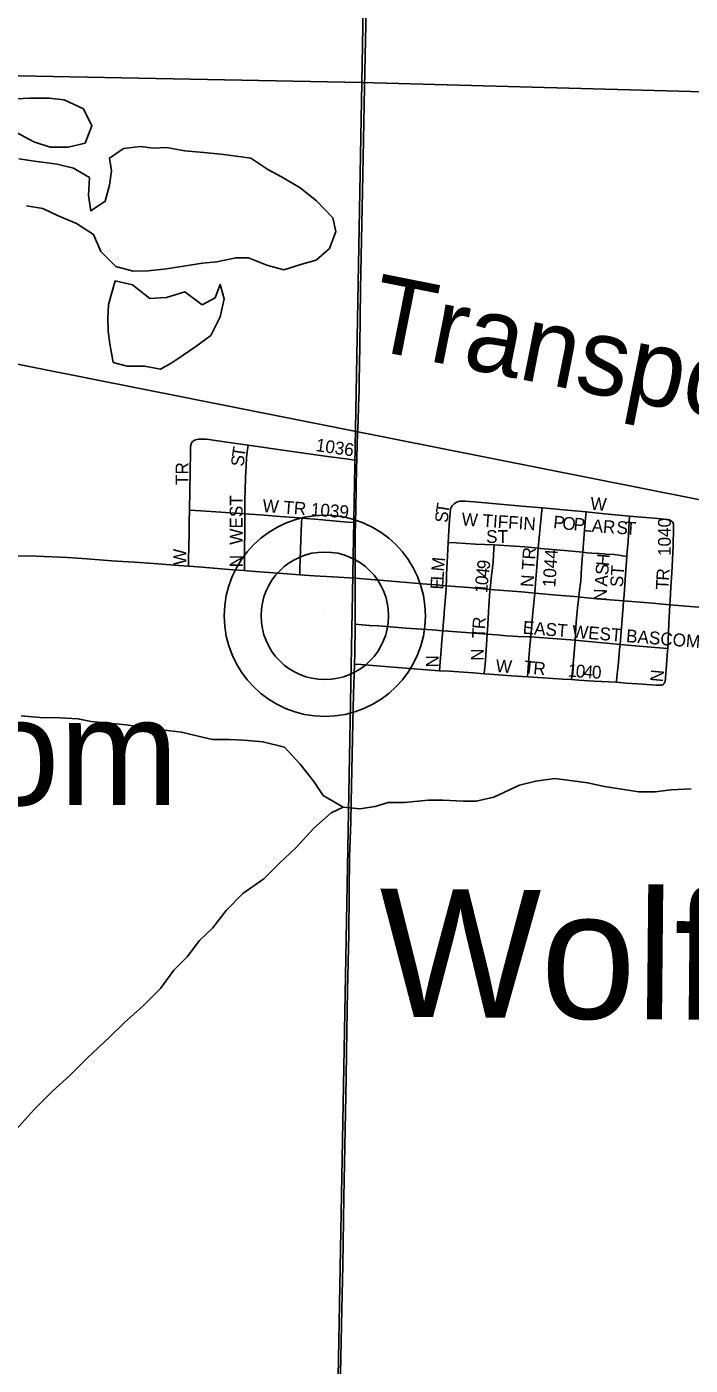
# Model space of a CAD drawing. Extents: x 0 to 34, y 0 to 22.
# Drawn here: x 2.8631 to 3.1085, y 18.9544 to 19.4492 of the extents above; entities that cross this region are included whole.
import ezdxf

# ---------------------------------------------------------------- set-up
doc = ezdxf.new("R2010")
doc.units = 0
for name, color, linetype in [('GM_X_County_Road', 7, 'Continuous'), ('GM_X_Minor_Lake', 7, 'Continuous'), ('GM_X_Minor_River', 7, 'Continuous'), ('GM_X_Minor_River_Text', 7, 'Continuous'), ('GM_X_Rail_Line', 7, 'Continuous'), ('GM_X_Rail_Line_Text', 7, 'Continuous'), ('GM_X_Section', 7, 'Continuous'), ('GM_X_State_Route', 7, 'Continuous'), ('GM_X_Township_Subdivision', 7, 'Continuous'), ('GM_X_Township_Subdivision_Text', 7, 'Continuous'), ('GM_X_Unincorporated', 7, 'Continuous'), ('GM_X_Unincorporated_Location', 7, 'Continuous'), ('GM_X_Unincorporated_Text', 7, 'Continuous')]:
    doc.layers.add(name, color=color, linetype=linetype)

msp = doc.modelspace()

# ---------------------------------------------------------------- linework, layer by layer
at = {"layer": 'GM_X_County_Road'}
for points in [[(2.98455, 19.22829), (2.98458, 19.24532)], [(2.9843, 19.21361), (2.98444, 19.21763), (2.98454, 19.22756), (2.98455, 19.22829)], [(2.98307, 19.16262), (2.98368, 19.19186), (2.98392, 19.20243), (2.9843, 19.21361)], [(2.97847, 18.92365), (2.97908, 18.94523), (2.97959, 18.97505), (2.97995, 18.99121), (2.98012, 18.99959), (2.98042, 19.01636), (2.98089, 19.04152), (2.98125, 19.06047), (2.98138, 19.0701), (2.98174, 19.09309), (2.98217, 19.11358), (2.98233, 19.12911), (2.98252, 19.14217), (2.98292, 19.15521), (2.98307, 19.16262)]]:
    msp.add_lwpolyline(points, dxfattribs=at)
at = {"layer": 'GM_X_Minor_Lake'}
for points in [[(2.8593, 19.41009), (2.86573, 19.40664), (2.87179, 19.40472), (2.87842, 19.40469), (2.88468, 19.40617), (2.88717, 19.41261), (2.88416, 19.41889), (2.87698, 19.42215), (2.87148, 19.42274), (2.86429, 19.42278), (2.85689, 19.42243)], [(2.94859, 19.39886), (2.94605, 19.40057), (2.94055, 19.40136), (2.93487, 19.40214), (2.92862, 19.40274), (2.92162, 19.40334), (2.9148, 19.40451), (2.91006, 19.40435), (2.90514, 19.40494), (2.89888, 19.40421), (2.89375, 19.40063), (2.89449, 19.39588), (2.89371, 19.39058), (2.89217, 19.3847), (2.88685, 19.38112), (2.88592, 19.38682), (2.88633, 19.39346), (2.88047, 19.3969), (2.87441, 19.39845), (2.86684, 19.39943), (2.86021, 19.40041)], [(2.86298, 19.38295), (2.86904, 19.38197), (2.87452, 19.37948), (2.88152, 19.37641), (2.88776, 19.37239), (2.89057, 19.36612), (2.89604, 19.36059), (2.90248, 19.35886), (2.90797, 19.35902), (2.9148, 19.35975), (2.92105, 19.36066), (2.92807, 19.36177), (2.93338, 19.36231), (2.9404, 19.3638), (2.94513, 19.36377), (2.95194, 19.36109), (2.95819, 19.35935), (2.96483, 19.3614), (2.97014, 19.3629), (2.97509, 19.36724), (2.97739, 19.37348), (2.97627, 19.37861), (2.97023, 19.3849), (2.96419, 19.38967), (2.95739, 19.39369), (2.95228, 19.39637), (2.94859, 19.39886)], [(2.89583, 19.35528), (2.89333, 19.34657), (2.89312, 19.34145), (2.89329, 19.33671), (2.89384, 19.33196), (2.89513, 19.32512), (2.90024, 19.32377), (2.90669, 19.32374), (2.91255, 19.32258), (2.91649, 19.32489)], [(2.91649, 19.32489), (2.91863, 19.32615), (2.92567, 19.33105), (2.93118, 19.33501), (2.93462, 19.34201), (2.93616, 19.34864), (2.93467, 19.35396), (2.93275, 19.34904), (2.92801, 19.3464), (2.92158, 19.35118), (2.91475, 19.34912), (2.90869, 19.34877), (2.90227, 19.35374), (2.89583, 19.35528)]]:
    msp.add_lwpolyline(points, dxfattribs=at)
at = {"layer": 'GM_X_Minor_River'}
for points in [[(2.86104, 19.1944), (2.86805, 19.1938), (2.87544, 19.19376), (2.88207, 19.19335), (2.88699, 19.19238), (2.89987, 19.19118), (2.90725, 19.19), (2.91407, 19.18921), (2.92032, 19.18842), (2.92695, 19.18687), (2.93187, 19.18571), (2.93793, 19.18568), (2.94343, 19.18547), (2.95043, 19.18487), (2.95838, 19.18293), (2.96423, 19.17664), (2.96932, 19.17017), (2.97271, 19.16503), (2.98008, 19.16063), (2.98633, 19.16003), (2.99202, 19.16096)], [(2.99202, 19.16096), (2.99676, 19.16245), (3.00282, 19.16242), (3.01154, 19.16333), (3.01704, 19.1633), (3.02462, 19.16289), (3.02935, 19.16287), (3.0358, 19.16435), (3.0453, 19.16886), (3.05136, 19.17035), (3.05838, 19.17126), (3.06501, 19.17047), (3.0705, 19.16969), (3.07675, 19.16833), (3.083, 19.16735), (3.08943, 19.16637), (3.0955, 19.16634), (3.10138, 19.16707), (3.10877, 19.16742)], [(2.98008, 19.16063), (2.97571, 19.15857), (2.96925, 19.15291), (2.96277, 19.14573), (2.95649, 19.13988), (2.95079, 19.13422), (2.94299, 19.12875), (2.9369, 19.12252), (2.93176, 19.11591), (2.927, 19.11138), (2.92243, 19.10533), (2.91748, 19.10042), (2.91253, 19.09361), (2.90625, 19.08738), (2.89921, 19.08097), (2.89369, 19.07568), (2.8857, 19.06813), (2.87904, 19.06153), (2.87277, 19.05586), (2.86591, 19.04888), (2.85925, 19.04151)]]:
    msp.add_lwpolyline(points, dxfattribs=at)
at = {"layer": 'GM_X_Rail_Line'}
msp.add_lwpolyline([(2.6, 19.37601), (2.66227, 19.36364), (3.09112, 19.27847), (3.48984, 19.19924), (3.90426, 19.11632), (4.22655, 19.05166), (4.7691, 18.94555), (5.14758, 18.87009), (5.40664, 18.81773), (5.47207, 18.80597), (5.50091, 18.80172), (5.55499, 18.7934), (5.62633, 18.78234), (5.64273, 18.77969)], dxfattribs=at)
at = {"layer": 'GM_X_Section'}
for points in [[(2.6, 19.43607), (2.98702, 19.42864), (2.99609, 19.93047), (2.6, 19.93778)], [(2.6, 18.92566), (2.97779, 18.923), (2.98702, 19.42864), (2.6, 19.43607)]]:
    msp.add_lwpolyline(points, dxfattribs=at)
for points in [[(2.99609, 19.93047), (3.4937, 19.91709), (3.4871, 19.41486), (2.98702, 19.42864)], [(3.4871, 19.41486), (3.47768, 18.91133), (2.97779, 18.923), (2.98702, 19.42864)]]:
    msp.add_lwpolyline(points, close=True, dxfattribs=at)
at = {"layer": 'GM_X_State_Route'}
for points in [[(2.98557, 19.30134), (2.98564, 19.30312), (2.98583, 19.30933), (2.986, 19.3146), (2.98609, 19.31802), (2.98632, 19.33107), (2.98658, 19.35221), (2.98746, 19.39447), (2.98806, 19.4268), (2.98838, 19.44419), (2.98965, 19.49889)], [(2.98458, 19.24532), (2.98455, 19.25219), (2.98454, 19.25623), (2.98453, 19.2612), (2.98467, 19.26587), (2.98482, 19.27082), (2.98504, 19.28635), (2.98513, 19.28885), (2.98514, 19.28915), (2.98532, 19.29535), (2.98544, 19.29846), (2.98557, 19.30134)], [(2.68837, 19.26105), (2.69185, 19.26048), (2.7035, 19.25858), (2.71211, 19.2574), (2.72044, 19.25649), (2.72693, 19.25598), (2.7353, 19.25561), (2.75483, 19.25517), (2.76939, 19.25489), (2.78855, 19.25461), (2.79961, 19.25433), (2.83255, 19.25395), (2.83601, 19.25391), (2.84714, 19.25376), (2.86676, 19.25348), (2.87824, 19.25296), (2.88538, 19.25245), (2.89462, 19.25171), (2.90289, 19.25125), (2.90298, 19.25124)], [(2.90298, 19.25124), (2.90998, 19.25074), (2.91934, 19.25008), (2.92294, 19.2498)], [(2.92294, 19.2498), (2.928, 19.24941), (2.93218, 19.24906), (2.9351, 19.24881), (2.9393, 19.24848), (2.94368, 19.24815), (2.9446, 19.24807), (2.94929, 19.24771), (2.95784, 19.24709), (2.96405, 19.24663), (2.96944, 19.24623), (2.97618, 19.24578), (2.98458, 19.24532), (3.00094, 19.24394), (3.00949, 19.2432), (3.01467, 19.24283), (3.01824, 19.24254), (3.0266, 19.24185), (3.03449, 19.24121), (3.04609, 19.24027), (3.05095, 19.23984), (3.05912, 19.23911), (3.06726, 19.2384), (3.06805, 19.23833), (3.07397, 19.23775), (3.08384, 19.23695), (3.09457, 19.23607), (3.10091, 19.23553), (3.11752, 19.2341)]]:
    msp.add_lwpolyline(points, dxfattribs=at)
at = {"layer": 'GM_X_Township_Subdivision'}
for points in [[(2.9237, 19.29197), (2.92374, 19.29407), (2.92392, 19.29491), (2.92423, 19.29562), (2.92485, 19.29615), (2.92551, 19.29645), (2.92661, 19.29668), (2.92775, 19.29677), (2.92956, 19.29668), (2.93793, 19.2955), (2.94499, 19.29451)], [(2.94381, 19.26908), (2.94382, 19.27388), (2.94406, 19.28242), (2.94428, 19.28705), (2.94445, 19.28982), (2.94467, 19.29211), (2.94499, 19.29451)], [(2.94499, 19.29451), (2.95959, 19.29245), (2.9743, 19.29037), (2.98208, 19.28928), (2.98513, 19.28885)], [(2.92327, 19.27054), (2.9237, 19.29197)], [(3.01894, 19.25854), (3.01937, 19.26506), (3.0196, 19.26829), (3.01983, 19.27059), (3.02, 19.27127), (3.02022, 19.27176), (3.02046, 19.27213), (3.02078, 19.2725), (3.02118, 19.27288), (3.02165, 19.27319)], [(3.02165, 19.27319), (3.02219, 19.27348), (3.02277, 19.27372), (3.02337, 19.27381), (3.02381, 19.27386), (3.02435, 19.27386), (3.02528, 19.27379), (3.02857, 19.27352), (3.03939, 19.27255), (3.04621, 19.27194), (3.05376, 19.27132)], [(2.92294, 19.2498), (2.92296, 19.25234), (2.92301, 19.25675), (2.92313, 19.26212), (2.92323, 19.2664), (2.92327, 19.27054)], [(2.92327, 19.27054), (2.92745, 19.27021), (2.93305, 19.26983), (2.9385, 19.26945), (2.94381, 19.26908)], [(2.94368, 19.24815), (2.9437, 19.25226), (2.94371, 19.25758), (2.94374, 19.26131), (2.94377, 19.26526), (2.94381, 19.26908)], [(2.94381, 19.26908), (2.94939, 19.26872), (2.95689, 19.26815), (2.96387, 19.26762), (2.9649, 19.26752)], [(3.05221, 19.25644), (3.05222, 19.25649), (3.05257, 19.26022), (3.05295, 19.26417), (3.05351, 19.2693), (3.05376, 19.27132)], [(3.05376, 19.27132), (3.05503, 19.27122), (3.06441, 19.27037), (3.06996, 19.26982)], [(3.06873, 19.2549), (3.06901, 19.25827), (3.0694, 19.26309), (3.06976, 19.26737), (3.06996, 19.26982)], [(3.06996, 19.26982), (3.07675, 19.26915), (3.08599, 19.26832)], [(3.08504, 19.25339), (3.08508, 19.25381), (3.08553, 19.25902), (3.08593, 19.26608), (3.08599, 19.26832)], [(3.08599, 19.26832), (3.09047, 19.26792), (3.09519, 19.26752), (3.09889, 19.26722), (3.1001, 19.26709), (3.10069, 19.26696), (3.10123, 19.26672), (3.10172, 19.26635)], [(2.96405, 19.24663), (2.96411, 19.24939), (2.96418, 19.25217), (2.96445, 19.25961), (2.96476, 19.26581), (2.9649, 19.26752)], [(2.9649, 19.26752), (2.97116, 19.26698), (2.97765, 19.26645), (2.98174, 19.26611), (2.98467, 19.26587)], [(3.10091, 19.23553), (3.10101, 19.23719), (3.10132, 19.242), (3.10163, 19.2473), (3.10186, 19.25231), (3.1021, 19.25744), (3.10231, 19.26378), (3.1023, 19.2646), (3.10231, 19.26488), (3.10228, 19.26525), (3.10218, 19.26568), (3.10202, 19.26601), (3.10172, 19.26635)], [(3.01824, 19.24254), (3.01831, 19.24435), (3.01838, 19.24678), (3.01857, 19.2511), (3.01894, 19.25854)], [(3.01894, 19.25854), (3.02196, 19.25835), (3.02907, 19.25791), (3.03596, 19.25763)], [(3.03449, 19.24121), (3.0349, 19.24519), (3.03554, 19.25128), (3.03588, 19.25631), (3.03596, 19.25763)], [(3.03596, 19.25763), (3.03961, 19.25748), (3.04732, 19.25687), (3.05221, 19.25644)], [(3.05095, 19.23984), (3.05125, 19.24351), (3.05171, 19.24938), (3.05221, 19.25644)], [(3.05221, 19.25644), (3.05308, 19.25637), (3.06196, 19.25552), (3.06473, 19.25527), (3.06873, 19.2549)], [(3.06726, 19.2384), (3.06743, 19.23988), (3.06796, 19.24435), (3.06824, 19.24911), (3.06865, 19.254), (3.06873, 19.2549)], [(3.06873, 19.2549), (3.07021, 19.25477), (3.07206, 19.25463), (3.07483, 19.25443), (3.07636, 19.25432), (3.07728, 19.25424), (3.08035, 19.25404), (3.08216, 19.25386), (3.0833, 19.25366), (3.08358, 19.25362), (3.08504, 19.25339)], [(3.08384, 19.23695), (3.08399, 19.23924), (3.08457, 19.24668), (3.08504, 19.25339)], [(3.01696, 19.22591), (3.01723, 19.22939), (3.01742, 19.2318), (3.01747, 19.23269), (3.01761, 19.23438), (3.0177, 19.23528), (3.01811, 19.24008), (3.01819, 19.24129), (3.01824, 19.24254)], [(3.03337, 19.22462), (3.03357, 19.22818), (3.03405, 19.23495), (3.03442, 19.24049), (3.03449, 19.24121)], [(3.04948, 19.22363), (3.05012, 19.23124), (3.05085, 19.23859), (3.05095, 19.23984)], [(3.06587, 19.22238), (3.06631, 19.22903), (3.0668, 19.23443), (3.06726, 19.2384)], [(3.08252, 19.22087), (3.08299, 19.22562), (3.08371, 19.23491), (3.08384, 19.23695)], [(3.10014, 19.21939), (3.10051, 19.22853), (3.10091, 19.23553)], [(2.98455, 19.22829), (2.98721, 19.22809), (2.98991, 19.2279), (2.99322, 19.22767), (3.00333, 19.22692), (3.01301, 19.2262), (3.01696, 19.22591)], [(3.01576, 19.21115), (3.01601, 19.21437), (3.01635, 19.21863), (3.01668, 19.22231), (3.01696, 19.22591)], [(3.01696, 19.22591), (3.01879, 19.22577), (3.02548, 19.22525), (3.03337, 19.22462)], [(3.03223, 19.21002), (3.03241, 19.21144), (3.03263, 19.21329), (3.03294, 19.21696), (3.03317, 19.22073), (3.03337, 19.22462)], [(3.03337, 19.22462), (3.03695, 19.22434), (3.04051, 19.22406), (3.04295, 19.22389), (3.04478, 19.22381), (3.04879, 19.22365), (3.04948, 19.22363)], [(3.0483, 19.20888), (3.04871, 19.21404), (3.04922, 19.22039), (3.04948, 19.22363)], [(3.04948, 19.22363), (3.0543, 19.22326), (3.06587, 19.22238)], [(3.06455, 19.20784), (3.06496, 19.21106), (3.06524, 19.2138), (3.06563, 19.21924), (3.06587, 19.22238)], [(3.06587, 19.22238), (3.06944, 19.22206), (3.07747, 19.22133), (3.08252, 19.22087)], [(3.08115, 19.20684), (3.08137, 19.20895), (3.08178, 19.21293), (3.08234, 19.21913), (3.08252, 19.22087)], [(3.08252, 19.22087), (3.08963, 19.22023), (3.09553, 19.21976), (3.10014, 19.21939)], [(3.09873, 19.20625), (3.09888, 19.20647), (3.09899, 19.2067), (3.09908, 19.20689), (3.09915, 19.20711), (3.0992, 19.20733), (3.09925, 19.20758), (3.09928, 19.20787), (3.09931, 19.20813), (3.09933, 19.2084), (3.09935, 19.20865), (3.09958, 19.21156), (3.1001, 19.2183), (3.10014, 19.21939)], [(2.9843, 19.21361), (2.98665, 19.21344), (2.9941, 19.21285), (3.00951, 19.21164), (3.01576, 19.21115)], [(3.01576, 19.21115), (3.01948, 19.21091), (3.02457, 19.21058), (3.02825, 19.21033), (3.03223, 19.21002)], [(3.03223, 19.21002), (3.03441, 19.20985), (3.0424, 19.20925), (3.0483, 19.20888)], [(3.0483, 19.20888), (3.05403, 19.20853), (3.06125, 19.20807), (3.06455, 19.20784)], [(3.06455, 19.20784), (3.06722, 19.20765), (3.07279, 19.2073), (3.08115, 19.20684)], [(3.08115, 19.20684), (3.08471, 19.20659), (3.08909, 19.20628), (3.09585, 19.20577), (3.09631, 19.20575), (3.09673, 19.20573), (3.09709, 19.20573), (3.09748, 19.20575), (3.0978, 19.2058), (3.09809, 19.20587), (3.09841, 19.20601), (3.09858, 19.20612), (3.09873, 19.20625)]]:
    msp.add_lwpolyline(points, dxfattribs=at)
at = {"layer": 'GM_X_Unincorporated'}
for radius in [0.0372, 0.02358]:
    msp.add_circle((2.97335, 19.23143), radius, dxfattribs=at)
at = {"layer": 'GM_X_Unincorporated_Location'}
msp.add_line((2.97335, 19.23143), (2.97335, 19.23143), dxfattribs=at)

# ---------------------------------------------------------------- texts
at = {"layer": 'GM_X_Minor_River_Text'}
msp.add_text('Wolf', height=0.047369, rotation=359.4473, dxfattribs=at).set_placement((2.99319, 19.08326))
at = {"layer": 'GM_X_Rail_Line_Text'}
msp.add_text('Transportation,', height=0.0283144, rotation=348.7559, dxfattribs=at).set_placement((2.9886, 19.33023))
at = {"layer": 'GM_X_Township_Subdivision_Text'}
for s, height, rotation, p in [('T', 0.00473, 81.4989, (2.94364, 19.28975)), ('1036', 0.004735, 351.8666, (2.96979, 19.29234)), ('TR', 0.004735, 90, (2.92294, 19.27979)), ('S', 0.00473, 85.048, (2.94336, 19.28651)), ('WEST', 0.004735, 90, (2.94294, 19.25771)), ('W TR 1039', 0.004735, 355.671, (2.95017, 19.26985)), ('T', 0.00473, 81.526, (3.01905, 19.26892)), ('W', 0.00473, 355.5872, (3.0714, 19.27068)), ('S', 0.00473, 85.048, (3.01877, 19.26567)), ('W TIFFIN', 0.004735, 356.1842, (3.02382, 19.26485)), ('P', 0.00473, 353.8952, (3.05764, 19.26383)), ('O', 0.00473, 354.101, (3.06098, 19.26348)), ('P', 0.00473, 354.6545, (3.06517, 19.26304)), ('L', 0.00473, 355.062, (3.06852, 19.26273)), ('A', 0.00473, 355.759, (3.07191, 19.26244)), ('R', 0.00473, 356.1173, (3.07609, 19.26213)), ('S', 0.00473, 356.2021, (3.08109, 19.26179)), ('T', 0.00473, 356.1732, (3.08442, 19.26157)), ('1040', 0.004735, 90, (3.10129, 19.25354)), ('ST', 0.004735, 0, (3.033, 19.25837)), ('W', 0.00473, 90, (2.92211, 19.25021)), ('N', 0.00473, 90, (2.94294, 19.24938)), ('N TR', 0.004735, 86.3034, (3.05046, 19.24193)), ('1044', 0.004735, 85.9127, (3.05856, 19.24185)), ('H', 0.00473, 84.9441, (3.07839, 19.24965)), ('M', 0.00473, 85.0216, (3.01742, 19.24769)), ('4', 0.00473, 83.4288, (3.03391, 19.24546)), ('9', 0.00473, 83.4288, (3.03425, 19.24836)), ('S', 0.00473, 84.9735, (3.0781, 19.24633)), ('ST', 0.004735, 86.4254, (3.08357, 19.24192)), ('R', 0.00473, 86.5009, (3.10061, 19.2443)), ('E', 0.00473, 87.2672, (3.01711, 19.24107)), ('L', 0.00473, 87.2672, (3.01727, 19.2444)), ('0', 0.00473, 83.6495, (3.03359, 19.24256)), ('A', 0.00473, 84.9441, (3.07774, 19.24218)), ('T', 0.00473, 87.2945, (3.10045, 19.24099)), ('1', 0.00473, 85.3738, (3.03336, 19.23969)), ('N', 0.00473, 88.0981, (3.07752, 19.23684)), ('R', 0.00473, 85.4541, (3.03258, 19.22636)), ('EAST WEST BASCOM ALY', 0.0047348, 355.3459, (3.0464, 19.22485)), ('T', 0.00473, 89.1257, (3.03253, 19.22311)), ('N', 0.00473, 90, (3.03211, 19.2148)), ('N', 0.00473, 90, (3.01544, 19.2123)), ('W', 0.00473, 355.6039, (3.0364, 19.21068)), ('T', 0.00473, 353.4275, (3.04686, 19.21026)), ('R', 0.00473, 354.6007, (3.05027, 19.20987)), ('1', 0.00473, 355.2493, (3.06308, 19.20902)), ('0', 0.00473, 355.2493, (3.06599, 19.20877)), ('4', 0.00473, 355.2493, (3.0689, 19.20853)), ('0', 0.00473, 358.2949, (3.07208, 19.20828)), ('N', 0.00473, 84.6156, (3.09837, 19.20676))]:
    msp.add_text(s, height=height, rotation=rotation, dxfattribs=at).set_placement(p)
at = {"layer": 'GM_X_Unincorporated_Text'}
msp.add_text('Bascom', height=0.039489, rotation=0, dxfattribs=at).set_placement((2.72842, 19.16144))

doc.saveas('drawing.dxf')
